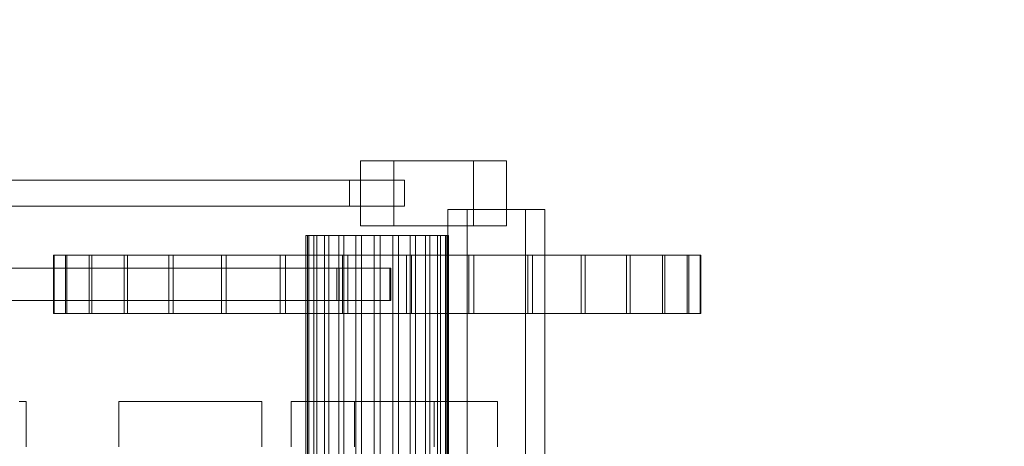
# Model space of a CAD drawing. Header units: millimetres. Extents: x -3490 to 61924, y -72580 to 6847.
# Tile 605 of 656: x 24470 to 24773, y -17250 to -17119. Entities that reach past the tile are written whole.
import ezdxf

# ---------------------------------------------------------------- set-up
doc = ezdxf.new("R2010")
doc.units = ezdxf.units.MM
for name, color, linetype, lineweight in [('COTAS_P', 1, 'Continuous', 0), ('superior_briquetadora', 7, 'Continuous', 0), ('superior_C02', 7, 'Continuous', 0)]:
    doc.layers.add(name, color=color, linetype=linetype, lineweight=lineweight)
doc.dimstyles.new('R19_100', dxfattribs={"dimtxt": 250, "dimasz": 150, "dimexe": 150, "dimexo": 80, "dimgap": 100, "dimtad": 1, "dimtih": 1, "dimtoh": 1, "dimdsep": 46, "dimcen": 0.09, "dimadec": 0, "dimazin": 0, "dimtfac": 1, "dimtdec": 4, "dimtofl": 0, "dimtmove": 0, "dimatfit": 3, "dimfxl": 1, "dimtolj": 1, "dimtzin": 0, "dimarcsym": 0})

# ---------------------------------------------------------------- blocks, each defined once
blk = doc.blocks.new('DIM_R29_37')
at = {"layer": 'COTAS_P'}
for p, q in [((24250.07, -17080), (24400.07, -17035)), ((26750.07, -17080), (26600.07, -17035)), ((24250.07, -17980), (24250.07, -17080)), ((24250.07, -17080), (26750.07, -17080)), ((24250.07, -17080), (24400.07, -17125)), ((26750.07, -17080), (26600.07, -17125)), ((26750.07, -17980), (26750.07, -17080))]:
    blk.add_line(p, q, dxfattribs=at)
blk.add_text('2500 P', height=250, dxfattribs=at).set_placement((25500.07, -16980))

msp = doc.modelspace()

# ---------------------------------------------------------------- linework, layer by layer
at = {"layer": 'superior_briquetadora'}
for p, q in [((24469.889, -17236), (24472.067, -17236)), ((24472.067, -17236), (24472.067, -17250)), ((24500.567, -17236), (24502.746, -17236)), ((24500.567, -17236), (24500.567, -17250)), ((24502.746, -17236), (24508.851, -17236)), ((24508.851, -17236), (24517.672, -17236)), ((24517.672, -17236), (24527.463, -17236)), ((24527.463, -17236), (24536.284, -17236)), ((24536.284, -17236), (24542.389, -17236)), ((24542.389, -17236), (24544.567, -17236)), ((24544.567, -17236), (24544.567, -17250)), ((24553.641, -17236), (24555.82, -17236)), ((24553.641, -17236), (24553.641, -17250)), ((24555.82, -17236), (24561.924, -17236)), ((24561.924, -17236), (24570.746, -17236)), ((24570.746, -17236), (24580.537, -17236)), ((24573.067, -17236), (24575.246, -17236)), ((24573.067, -17236), (24573.067, -17250)), ((24575.246, -17236), (24581.351, -17236)), ((24580.537, -17236), (24589.358, -17236)), ((24581.351, -17236), (24590.172, -17236)), ((24589.358, -17236), (24595.462, -17236)), ((24590.172, -17236), (24599.963, -17236)), ((24595.462, -17236), (24597.641, -17236)), ((24597.641, -17236), (24597.641, -17250)), ((24599.963, -17236), (24608.784, -17236)), ((24608.784, -17236), (24614.889, -17236)), ((24614.889, -17236), (24617.067, -17236)), ((24617.067, -17236), (24617.067, -17250))]:
    msp.add_line(p, q, dxfattribs=at)
at = {"layer": 'superior_C02'}
for p, q in [((24585.169, -17162), (24574.966, -17162)), ((24574.966, -17162), (24574.966, -17182)), ((24609.681, -17162), (24574.966, -17162)), ((24585.169, -17182), (24585.169, -17162)), ((24619.883, -17162), (24585.169, -17162)), ((24609.681, -17182), (24609.681, -17162)), ((24609.681, -17162), (24619.883, -17162)), ((24619.883, -17162), (24619.883, -17182)), ((23572.11, -17168), (24571.61, -17168)), ((24588.525, -17168), (23589.024, -17168)), ((24571.61, -17176), (24571.61, -17168)), ((24571.61, -17168), (24588.525, -17168)), ((24588.525, -17168), (24588.525, -17176)), ((23572.11, -17176), (24571.61, -17176)), ((23589.024, -17176), (24588.525, -17176)), ((24588.525, -17176), (24571.61, -17176)), ((24625.701, -17177), (24601.837, -17177)), ((24601.837, -17177), (24601.837, -17580)), ((24607.798, -17177), (24601.837, -17177)), ((24607.798, -17580), (24607.798, -17177)), ((24607.798, -17177), (24631.662, -17177)), ((24625.701, -17580), (24625.701, -17177)), ((24625.701, -17177), (24631.662, -17177)), ((24631.662, -17177), (24631.662, -17580)), ((24574.966, -17182), (24585.169, -17182)), ((24609.681, -17182), (24574.966, -17182)), ((24585.169, -17182), (24619.883, -17182)), ((24619.883, -17182), (24609.681, -17182)), ((24558.602, -17185), (24558.086, -17185)), ((24558.086, -17185), (24559.067, -17185)), ((24558.086, -17459.5), (24558.086, -17185)), ((24560.582, -17185), (24558.602, -17185)), ((24558.602, -17459.5), (24558.602, -17185)), ((24559.067, -17185), (24561.48, -17185)), ((24559.067, -17459.5), (24559.067, -17185)), ((24563.889, -17185), (24560.582, -17185)), ((24560.582, -17459.5), (24560.582, -17185)), ((24561.48, -17185), (24565.159, -17185)), ((24561.48, -17459.5), (24561.48, -17185)), ((24568.299, -17185), (24563.889, -17185)), ((24563.889, -17459.5), (24563.889, -17185)), ((24565.159, -17185), (24569.855, -17185)), ((24565.159, -17459.5), (24565.159, -17185)), ((24573.51, -17185), (24568.299, -17185)), ((24568.299, -17459.5), (24568.299, -17185)), ((24569.855, -17185), (24575.246, -17185)), ((24569.855, -17459.5), (24569.855, -17185)), ((24579.169, -17185), (24573.51, -17185)), ((24573.51, -17459.5), (24573.51, -17185)), ((24575.246, -17185), (24580.966, -17185)), ((24575.246, -17459.5), (24575.246, -17185)), ((24584.889, -17185), (24579.169, -17185)), ((24579.169, -17459.5), (24579.169, -17185)), ((24580.966, -17185), (24586.625, -17185)), ((24580.966, -17459.5), (24580.966, -17185)), ((24590.28, -17185), (24584.889, -17185)), ((24584.889, -17459.5), (24584.889, -17185)), ((24586.625, -17185), (24591.836, -17185)), ((24586.625, -17459.5), (24586.625, -17185)), ((24594.976, -17185), (24590.28, -17185)), ((24590.28, -17459.5), (24590.28, -17185)), ((24591.836, -17185), (24596.246, -17185)), ((24591.836, -17459.5), (24591.836, -17185)), ((24598.655, -17185), (24594.976, -17185)), ((24594.976, -17459.5), (24594.976, -17185)), ((24596.246, -17185), (24599.553, -17185)), ((24596.246, -17459.5), (24596.246, -17185)), ((24601.068, -17185), (24598.655, -17185)), ((24598.655, -17459.5), (24598.655, -17185)), ((24599.553, -17185), (24601.533, -17185)), ((24599.553, -17459.5), (24599.553, -17185)), ((24602.049, -17185), (24601.068, -17185)), ((24601.068, -17185), (24601.068, -17459.5)), ((24601.533, -17185), (24602.049, -17185)), ((24601.533, -17459.5), (24601.533, -17185)), ((24602.049, -17459.5), (24602.049, -17185)), ((24484.141, -17191), (24480.473, -17191)), ((24480.473, -17191), (24480.632, -17191)), ((24480.473, -17209), (24480.473, -17191)), ((24480.632, -17191), (24484.613, -17191)), ((24480.632, -17209), (24480.632, -17191)), ((24491.495, -17191), (24484.141, -17191)), ((24484.141, -17209), (24484.141, -17191)), ((24484.613, -17191), (24492.261, -17191)), ((24484.613, -17209), (24484.613, -17191)), ((24502.253, -17191), (24491.495, -17191)), ((24491.495, -17209), (24491.495, -17191)), ((24492.261, -17191), (24503.285, -17191)), ((24492.261, -17209), (24492.261, -17191)), ((24516.002, -17191), (24502.253, -17191)), ((24502.253, -17209), (24502.253, -17191)), ((24503.285, -17191), (24517.258, -17191)), ((24503.285, -17209), (24503.285, -17191)), ((24532.213, -17191), (24516.002, -17191)), ((24516.002, -17209), (24516.002, -17191)), ((24517.258, -17191), (24533.646, -17191)), ((24517.258, -17209), (24517.258, -17191)), ((24550.262, -17191), (24532.213, -17191)), ((24532.213, -17209), (24532.213, -17191)), ((24533.646, -17191), (24551.818, -17191)), ((24533.646, -17209), (24533.646, -17191)), ((24569.457, -17191), (24550.262, -17191)), ((24550.262, -17209), (24550.262, -17191)), ((24551.818, -17191), (24571.075, -17191)), ((24551.818, -17209), (24551.818, -17191)), ((24589.06, -17191), (24569.457, -17191)), ((24569.457, -17209), (24569.457, -17191)), ((24571.075, -17191), (24590.678, -17191)), ((24571.075, -17209), (24571.075, -17191)), ((24608.317, -17191), (24589.06, -17191)), ((24589.06, -17209), (24589.06, -17191)), ((24590.678, -17191), (24609.873, -17191)), ((24590.678, -17209), (24590.678, -17191)), ((24626.489, -17191), (24608.317, -17191)), ((24608.317, -17209), (24608.317, -17191)), ((24609.873, -17191), (24627.922, -17191)), ((24609.873, -17209), (24609.873, -17191)), ((24642.877, -17191), (24626.489, -17191)), ((24626.489, -17209), (24626.489, -17191)), ((24627.922, -17191), (24644.133, -17191)), ((24627.922, -17209), (24627.922, -17191)), ((24656.85, -17191), (24642.877, -17191)), ((24642.877, -17209), (24642.877, -17191)), ((24644.133, -17191), (24657.882, -17191)), ((24644.133, -17209), (24644.133, -17191)), ((24667.874, -17191), (24656.85, -17191)), ((24656.85, -17209), (24656.85, -17191)), ((24657.882, -17191), (24668.64, -17191)), ((24657.882, -17209), (24657.882, -17191)), ((24675.522, -17191), (24667.874, -17191)), ((24667.874, -17209), (24667.874, -17191)), ((24668.64, -17191), (24675.994, -17191)), ((24668.64, -17209), (24668.64, -17191)), ((24679.503, -17191), (24675.522, -17191)), ((24675.522, -17191), (24675.522, -17209)), ((24675.994, -17191), (24679.662, -17191)), ((24675.994, -17209), (24675.994, -17191)), ((24679.662, -17191), (24679.503, -17191)), ((24679.503, -17209), (24679.503, -17191)), ((24679.662, -17209), (24679.662, -17191)), ((23572.992, -17195), (24567.683, -17195)), ((24568.404, -17195), (23573.713, -17195)), ((23582.888, -17195), (24584.017, -17195)), ((24584.262, -17195), (23583.132, -17195)), ((24567.683, -17205), (24567.683, -17195)), ((24567.683, -17195), (24568.404, -17195)), ((24568.404, -17195), (24568.404, -17205)), ((24584.017, -17205), (24584.017, -17195)), ((24584.017, -17195), (24584.262, -17195)), ((24584.262, -17195), (24584.262, -17205)), ((23572.992, -17205), (24567.683, -17205)), ((23573.713, -17205), (24568.404, -17205)), ((23582.888, -17205), (24584.017, -17205)), ((23583.132, -17205), (24584.262, -17205)), ((24568.404, -17205), (24567.683, -17205)), ((24584.262, -17205), (24584.017, -17205)), ((24480.632, -17209), (24480.473, -17209)), ((24480.473, -17209), (24484.141, -17209)), ((24484.613, -17209), (24480.632, -17209)), ((24484.141, -17209), (24491.495, -17209)), ((24492.261, -17209), (24484.613, -17209)), ((24491.495, -17209), (24502.253, -17209)), ((24503.285, -17209), (24492.261, -17209)), ((24502.253, -17209), (24516.002, -17209)), ((24517.258, -17209), (24503.285, -17209)), ((24516.002, -17209), (24532.213, -17209)), ((24533.646, -17209), (24517.258, -17209)), ((24532.213, -17209), (24550.262, -17209)), ((24551.818, -17209), (24533.646, -17209)), ((24550.262, -17209), (24569.457, -17209)), ((24571.075, -17209), (24551.818, -17209)), ((24569.457, -17209), (24589.06, -17209)), ((24590.678, -17209), (24571.075, -17209)), ((24589.06, -17209), (24608.317, -17209)), ((24609.873, -17209), (24590.678, -17209)), ((24608.317, -17209), (24626.489, -17209)), ((24627.922, -17209), (24609.873, -17209)), ((24626.489, -17209), (24642.877, -17209)), ((24644.133, -17209), (24627.922, -17209)), ((24642.877, -17209), (24656.85, -17209)), ((24657.882, -17209), (24644.133, -17209)), ((24656.85, -17209), (24667.874, -17209)), ((24668.64, -17209), (24657.882, -17209)), ((24667.874, -17209), (24675.522, -17209)), ((24675.994, -17209), (24668.64, -17209)), ((24675.522, -17209), (24679.503, -17209)), ((24679.662, -17209), (24675.994, -17209)), ((24679.503, -17209), (24679.662, -17209))]:
    msp.add_line(p, q, dxfattribs=at)

# ---------------------------------------------------------------- dimensions: what is measured, and where the dimension line sits
at = {"layer": 'COTAS_P'}
dim = msp.add_aligned_dim(p1=(24250.067, -17980), p2=(26750.067, -17980), distance=900, text='<> P', dimstyle='R19_100', dxfattribs=at)
dim.commit()
dim.dimension.update_dxf_attribs({"geometry": 'DIM_R29_37', "text_midpoint": (25500.067, -17080)})

doc.saveas('drawing.dxf')
